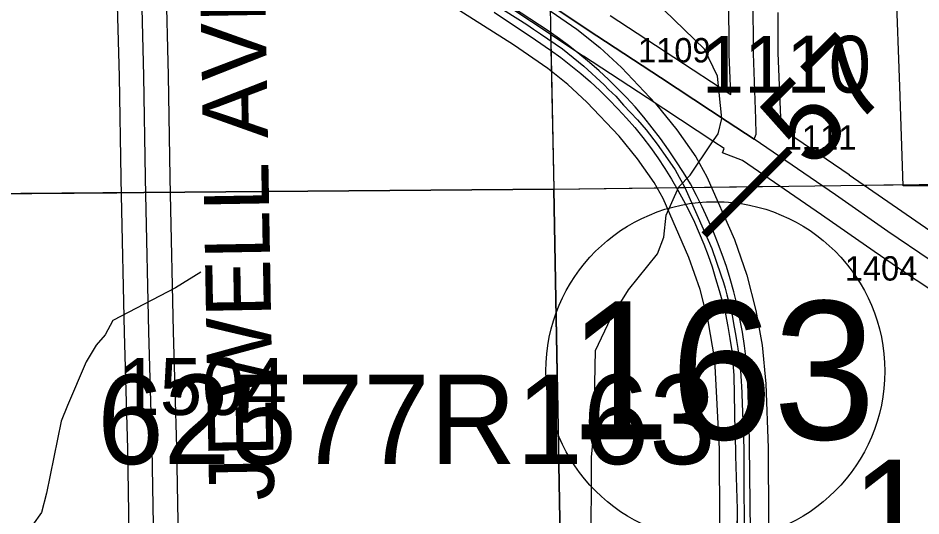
# Model space of a CAD drawing. Extents: x 23.6 to 68.7, y -63 to -29.
# Drawn here: x 42.035 to 43.146, y -48.006 to -47.394 of the extents above; entities that cross this region are included whole.
import ezdxf

# ---------------------------------------------------------------- set-up
doc = ezdxf.new("R2010")
doc.units = 0
for name, color, linetype in [('tdCoCorpBndry', 7, 'Continuous'), ('tdCoDivCarto', 7, 'Continuous'), ('tdCoHydroRiver', 7, 'Continuous'), ('tdCoPriCL', 7, 'Continuous'), ('tdCoPriDiv', 7, 'Continuous'), ('tdCoPrimary', 7, 'Continuous'), ('tdCoSecRdNmbr', 7, 'Continuous'), ('tdCoSecRdTxt', 7, 'Continuous'), ('tdCoSecRteBand', 7, 'Continuous'), ('tdCoSecRteCL', 7, 'Continuous'), ('tdCoSectLine', 7, 'Continuous'), ('tdCoSectLinePart', 7, 'Continuous'), ('tdCoSectNmbr', 7, 'Continuous'), ('tdCoShieldStRte', 7, 'Continuous'), ('tdCoStrucPriMaintName', 7, 'Continuous'), ('tdCoSurfConc', 7, 'Continuous'), ('tdCoSurfGravel', 7, 'Continuous'), ('tdCoTwpBndry', 7, 'Continuous'), ('tdCoTwpBndryShd', 7, 'Continuous'), ('tdStHwyPriRefPost1', 7, 'Continuous')]:
    doc.layers.add(name, color=color, linetype=linetype)

msp = doc.modelspace()

# ---------------------------------------------------------------- linework, layer by layer
at = {"layer": 'tdCoCorpBndry'}
msp.add_lwpolyline([(43.1922, -47.6), (43.1237, -47.6), (43.1196, -47.4779), (43.1154, -47.3545)], dxfattribs=at)
at = {"layer": 'tdCoDivCarto'}
for p, q in [((42.6885, -47.4104), (42.6301, -47.3721)), ((42.6207, -47.3866), (42.6718, -47.4204)), ((42.6718, -47.4204), (42.69, -47.4332)), ((42.7013, -47.4194), (42.6885, -47.4104)), ((42.7138, -47.4288), (42.7013, -47.4194)), ((42.7261, -47.4384), (42.7138, -47.4288)), ((42.69, -47.4332), (42.7028, -47.4424)), ((42.7028, -47.4424), (42.7152, -47.452)), ((42.7381, -47.4484), (42.7261, -47.4384)), ((42.7152, -47.452), (42.7274, -47.4619)), ((42.7498, -47.4587), (42.7381, -47.4484)), ((42.7274, -47.4619), (42.7392, -47.4722)), ((42.7613, -47.4693), (42.7498, -47.4587)), ((42.7392, -47.4722), (42.7508, -47.4829)), ((42.7725, -47.4802), (42.7613, -47.4693)), ((42.7508, -47.4829), (42.762, -47.4939)), ((42.7835, -47.4914), (42.7725, -47.4802)), ((42.762, -47.4939), (42.7729, -47.5052)), ((42.7941, -47.5028), (42.7835, -47.4914)), ((42.7729, -47.5052), (42.7834, -47.5167)), ((42.8048, -47.5156), (42.7941, -47.5028)), ((42.7834, -47.5167), (42.7936, -47.5285)), ((42.8152, -47.5287), (42.8048, -47.5156)), ((42.7936, -47.5285), (42.8035, -47.5406)), ((42.8253, -47.542), (42.8152, -47.5287)), ((42.8035, -47.5406), (42.8129, -47.553)), ((42.8351, -47.5556), (42.8253, -47.542)), ((42.8129, -47.553), (42.8219, -47.5657)), ((42.8444, -47.5694), (42.8351, -47.5556)), ((42.8219, -47.5657), (42.8306, -47.5786)), ((42.8535, -47.5835), (42.8444, -47.5694)), ((42.8306, -47.5786), (42.8388, -47.5919)), ((42.8622, -47.5978), (42.8535, -47.5835)), ((42.8388, -47.5919), (42.8466, -47.6054)), ((42.8696, -47.6118), (42.8622, -47.5978)), ((42.8466, -47.6054), (42.8538, -47.6183)), ((42.8538, -47.6183), (42.8607, -47.6314)), ((42.8766, -47.626), (42.8696, -47.6118)), ((42.8607, -47.6314), (42.8671, -47.6448)), ((42.8833, -47.6403), (42.8766, -47.626)), ((42.8897, -47.6548), (42.8833, -47.6403)), ((42.8671, -47.6448), (42.8731, -47.6583)), ((42.8731, -47.6583), (42.8787, -47.672)), ((42.8956, -47.6695), (42.8897, -47.6548)), ((42.8787, -47.672), (42.8839, -47.6859)), ((42.9012, -47.6844), (42.8956, -47.6695)), ((42.8839, -47.6859), (42.8887, -47.6999)), ((42.9064, -47.6993), (42.9012, -47.6844)), ((42.8887, -47.6999), (42.893, -47.7141)), ((42.9112, -47.7144), (42.9064, -47.6993)), ((42.893, -47.7141), (42.8975, -47.7287)), ((42.9157, -47.7307), (42.9112, -47.7144)), ((42.8975, -47.7287), (42.9015, -47.7433)), ((42.9196, -47.7471), (42.9157, -47.7307)), ((42.9015, -47.7433), (42.9051, -47.7581)), ((42.9231, -47.7636), (42.9196, -47.7471)), ((42.9051, -47.7581), (42.9081, -47.7731)), ((42.9262, -47.7801), (42.9231, -47.7636)), ((42.9081, -47.7731), (42.9108, -47.7881)), ((42.9287, -47.7968), (42.9262, -47.7801)), ((42.9108, -47.7881), (42.9129, -47.8031)), ((42.9308, -47.8135), (42.9287, -47.7968)), ((42.9129, -47.8031), (42.9145, -47.8183)), ((42.9145, -47.8183), (42.9157, -47.8335)), ((42.9324, -47.8303), (42.9308, -47.8135)), ((42.9328, -47.842), (42.9324, -47.8303)), ((42.9157, -47.8335), (42.9169, -47.9028)), ((42.9347, -47.9129), (42.9328, -47.842)), ((42.9169, -47.9028), (42.9175, -47.9235)), ((42.9349, -47.9201), (42.9347, -47.9129)), ((42.9359, -48.0254), (42.9349, -47.9201)), ((42.9175, -47.9235), (42.9177, -47.9322)), ((42.9177, -47.9322), (42.9196, -47.998)), ((42.9196, -47.998), (42.9189, -48.0539))]:
    msp.add_line(p, q, dxfattribs=at)
for points in [[(42.9328, -47.842), (42.9324, -47.8303), (42.9308, -47.8135), (42.9287, -47.7968), (42.9262, -47.7801), (42.9231, -47.7636), (42.9196, -47.7471), (42.9157, -47.7307), (42.9112, -47.7144), (42.9064, -47.6993), (42.9012, -47.6844), (42.8956, -47.6695), (42.8897, -47.6548), (42.8833, -47.6403), (42.8766, -47.626), (42.8696, -47.6118), (42.8622, -47.5978), (42.8535, -47.5835), (42.8444, -47.5694), (42.8351, -47.5556), (42.8253, -47.542), (42.8152, -47.5287), (42.8048, -47.5156), (42.7941, -47.5028), (42.7835, -47.4914), (42.7725, -47.4802), (42.7613, -47.4693), (42.7498, -47.4587), (42.7381, -47.4484), (42.7261, -47.4384), (42.7138, -47.4288), (42.7013, -47.4194), (42.6885, -47.4104), (42.6301, -47.3721)], [(42.9328, -47.842), (42.9324, -47.8303), (42.9308, -47.8135), (42.9287, -47.7968), (42.9262, -47.7801), (42.9231, -47.7636), (42.9196, -47.7471), (42.9157, -47.7307), (42.9112, -47.7144), (42.9064, -47.6993), (42.9012, -47.6844), (42.8956, -47.6695), (42.8897, -47.6548), (42.8833, -47.6403), (42.8766, -47.626), (42.8696, -47.6118), (42.8622, -47.5978), (42.8535, -47.5835), (42.8444, -47.5694), (42.8351, -47.5556), (42.8253, -47.542), (42.8152, -47.5287), (42.8048, -47.5156), (42.7941, -47.5028), (42.7835, -47.4914), (42.7725, -47.4802), (42.7613, -47.4693), (42.7498, -47.4587), (42.7381, -47.4484), (42.7261, -47.4384), (42.7138, -47.4288), (42.7013, -47.4194), (42.6885, -47.4104), (42.6301, -47.3721)], [(42.9328, -47.842), (42.9324, -47.8303), (42.9308, -47.8135), (42.9287, -47.7968), (42.9262, -47.7801), (42.9231, -47.7636), (42.9196, -47.7471), (42.9157, -47.7307), (42.9112, -47.7144), (42.9064, -47.6993), (42.9012, -47.6844), (42.8956, -47.6695), (42.8897, -47.6548), (42.8833, -47.6403), (42.8766, -47.626), (42.8696, -47.6118), (42.8622, -47.5978), (42.8535, -47.5835), (42.8444, -47.5694), (42.8351, -47.5556), (42.8253, -47.542), (42.8152, -47.5287), (42.8048, -47.5156), (42.7941, -47.5028), (42.7835, -47.4914), (42.7725, -47.4802), (42.7613, -47.4693), (42.7498, -47.4587), (42.7381, -47.4484), (42.7261, -47.4384), (42.7138, -47.4288), (42.7013, -47.4194), (42.6885, -47.4104), (42.6301, -47.3721)], [(42.6207, -47.3866), (42.6718, -47.4204), (42.69, -47.4332), (42.7028, -47.4424), (42.7152, -47.452), (42.7274, -47.4619), (42.7392, -47.4722), (42.7508, -47.4829), (42.762, -47.4939), (42.7729, -47.5052), (42.7834, -47.5167), (42.7936, -47.5285), (42.8035, -47.5406), (42.8129, -47.553), (42.8219, -47.5657), (42.8306, -47.5786), (42.8388, -47.5919), (42.8466, -47.6054), (42.8538, -47.6183), (42.8607, -47.6314), (42.8671, -47.6448), (42.8731, -47.6583), (42.8787, -47.672), (42.8839, -47.6859), (42.8887, -47.6999), (42.893, -47.7141), (42.8975, -47.7287), (42.9015, -47.7433), (42.9051, -47.7581), (42.9081, -47.7731), (42.9108, -47.7881), (42.9129, -47.8031), (42.9145, -47.8183), (42.9157, -47.8335), (42.9169, -47.9028), (42.9175, -47.9235)], [(42.6207, -47.3866), (42.6718, -47.4204), (42.69, -47.4332), (42.7028, -47.4424), (42.7152, -47.452), (42.7274, -47.4619), (42.7392, -47.4722), (42.7508, -47.4829), (42.762, -47.4939), (42.7729, -47.5052), (42.7834, -47.5167), (42.7936, -47.5285), (42.8035, -47.5406), (42.8129, -47.553), (42.8219, -47.5657), (42.8306, -47.5786), (42.8388, -47.5919), (42.8466, -47.6054), (42.8538, -47.6183), (42.8607, -47.6314), (42.8671, -47.6448), (42.8731, -47.6583), (42.8787, -47.672), (42.8839, -47.6859), (42.8887, -47.6999), (42.893, -47.7141), (42.8975, -47.7287), (42.9015, -47.7433), (42.9051, -47.7581), (42.9081, -47.7731), (42.9108, -47.7881), (42.9129, -47.8031), (42.9145, -47.8183), (42.9157, -47.8335), (42.9169, -47.9028), (42.9175, -47.9235)], [(42.6207, -47.3866), (42.6718, -47.4204), (42.69, -47.4332), (42.7028, -47.4424), (42.7152, -47.452), (42.7274, -47.4619), (42.7392, -47.4722), (42.7508, -47.4829), (42.762, -47.4939), (42.7729, -47.5052), (42.7834, -47.5167), (42.7936, -47.5285), (42.8035, -47.5406), (42.8129, -47.553), (42.8219, -47.5657), (42.8306, -47.5786), (42.8388, -47.5919), (42.8466, -47.6054), (42.8538, -47.6183), (42.8607, -47.6314), (42.8671, -47.6448), (42.8731, -47.6583), (42.8787, -47.672), (42.8839, -47.6859), (42.8887, -47.6999), (42.893, -47.7141), (42.8975, -47.7287), (42.9015, -47.7433), (42.9051, -47.7581), (42.9081, -47.7731), (42.9108, -47.7881), (42.9129, -47.8031), (42.9145, -47.8183), (42.9157, -47.8335), (42.9169, -47.9028), (42.9175, -47.9235)], [(42.9362, -48.0601), (42.9359, -48.0254), (42.9349, -47.9201), (42.9347, -47.9129), (42.9328, -47.842)], [(42.9362, -48.0601), (42.9359, -48.0254), (42.9349, -47.9201), (42.9347, -47.9129), (42.9328, -47.842)], [(42.9362, -48.0601), (42.9359, -48.0254), (42.9349, -47.9201), (42.9347, -47.9129), (42.9328, -47.842)], [(42.9175, -47.9235), (42.9177, -47.9322), (42.9196, -47.998), (42.9189, -48.0539), (42.9189, -48.0601)], [(42.9175, -47.9235), (42.9177, -47.9322), (42.9196, -47.998), (42.9189, -48.0539), (42.9189, -48.0601)], [(42.9175, -47.9235), (42.9177, -47.9322), (42.9196, -47.998), (42.9189, -48.0539), (42.9189, -48.0601)]]:
    msp.add_lwpolyline(points, dxfattribs=at)
at = {"layer": 'tdCoHydroRiver'}
for points in [[(42.74, -48.0538), (42.7405, -47.9338), (42.7433, -47.9038), (42.7455, -47.8028), (42.7641, -47.7631), (42.7859, -47.7282), (42.8217, -47.6837), (42.8294, -47.6631), (42.8323, -47.6362), (42.8478, -47.6013), (42.8619, -47.587), (42.8883, -47.5473), (42.8961, -47.5361), (42.9007, -47.5172), (42.8954, -47.4651), (42.8793, -47.4321), (42.8172, -47.3711)], [(42.26, -47.7064), (42.2286, -47.7256), (42.1516, -47.7658), (42.1423, -47.7833), (42.1314, -47.796), (42.119, -47.8166), (42.0958, -47.8705), (42.0881, -47.8895), (42.07, -47.9781), (42.0639, -48.0018), (42.053, -48.0177), (41.9952, -48.0814)]]:
    msp.add_lwpolyline(points, dxfattribs=at)
at = {"layer": 'tdCoPriCL'}
msp.add_lwpolyline([(42.5385, -47.3241), (42.661, -47.4016), (42.6692, -47.4073), (42.6777, -47.4132), (42.7047, -47.4315), (42.7309, -47.4527), (42.756, -47.476), (42.7614, -47.4816), (42.7704, -47.4898), (42.78, -47.5008), (42.7969, -47.5188), (42.8077, -47.5311), (42.8212, -47.5489), (42.834, -47.5667), (42.8433, -47.5803), (42.8554, -47.6023), (42.8715, -47.6389), (42.8883, -47.6773), (42.8997, -47.7094), (42.9027, -47.7189), (42.9047, -47.7258), (42.907, -47.7342), (42.9091, -47.7419), (42.9101, -47.746), (42.9133, -47.7598), (42.9161, -47.7738), (42.9177, -47.7827), (42.919, -47.7904), (42.9205, -47.8003), (42.9218, -47.8106), (42.9231, -47.822), (42.924, -47.8328), (42.9247, -47.8422), (42.9249, -47.8455), (42.9254, -47.8562), (42.9278, -47.9232), (42.9281, -48.0601)], dxfattribs=at)
at = {"layer": 'tdCoPriDiv'}
for points in [[(42.8986, -48.1052), (42.8979, -47.9237), (42.8921, -47.8141), (42.884, -47.7662), (42.874, -47.7276), (42.8604, -47.6883), (42.8285, -47.6156), (42.8177, -47.596), (42.7971, -47.5668), (42.7747, -47.539), (42.7349, -47.4973), (42.7113, -47.4753), (42.6869, -47.4556), (42.6445, -47.4267), (42.2354, -47.1669)], [(42.6776, -47.3766), (42.7226, -47.4074), (42.7506, -47.43), (42.7772, -47.4546), (42.8191, -47.4987), (42.8454, -47.5311), (42.8689, -47.5645), (42.8823, -47.589), (42.9162, -47.6662), (42.9314, -47.7102), (42.9426, -47.7534), (42.9502, -47.7961), (42.9549, -47.8438), (42.9579, -47.9226), (42.9586, -48.104)]]:
    msp.add_lwpolyline(points, dxfattribs=at)
at = {"layer": 'tdCoPrimary'}
for points in [[(42.9328, -47.842), (42.9324, -47.8303), (42.9308, -47.8135), (42.9287, -47.7968), (42.9262, -47.7801), (42.9231, -47.7636), (42.9196, -47.7471), (42.9157, -47.7307), (42.9112, -47.7144), (42.9064, -47.6993), (42.9012, -47.6844), (42.8956, -47.6695), (42.8897, -47.6548), (42.8833, -47.6403), (42.8766, -47.626), (42.8696, -47.6118), (42.8622, -47.5978), (42.8535, -47.5835), (42.8444, -47.5694), (42.8351, -47.5556), (42.8253, -47.542), (42.8152, -47.5287), (42.8048, -47.5156), (42.7941, -47.5028), (42.7835, -47.4914), (42.7725, -47.4802), (42.7613, -47.4693), (42.7498, -47.4587), (42.7381, -47.4484), (42.7261, -47.4384), (42.7138, -47.4288), (42.7013, -47.4194), (42.6885, -47.4104), (42.6301, -47.3721)], [(42.9328, -47.842), (42.9324, -47.8303), (42.9308, -47.8135), (42.9287, -47.7968), (42.9262, -47.7801), (42.9231, -47.7636), (42.9196, -47.7471), (42.9157, -47.7307), (42.9112, -47.7144), (42.9064, -47.6993), (42.9012, -47.6844), (42.8956, -47.6695), (42.8897, -47.6548), (42.8833, -47.6403), (42.8766, -47.626), (42.8696, -47.6118), (42.8622, -47.5978), (42.8535, -47.5835), (42.8444, -47.5694), (42.8351, -47.5556), (42.8253, -47.542), (42.8152, -47.5287), (42.8048, -47.5156), (42.7941, -47.5028), (42.7835, -47.4914), (42.7725, -47.4802), (42.7613, -47.4693), (42.7498, -47.4587), (42.7381, -47.4484), (42.7261, -47.4384), (42.7138, -47.4288), (42.7013, -47.4194), (42.6885, -47.4104), (42.6301, -47.3721)], [(42.9359, -48.0254), (42.9349, -47.9201), (42.9347, -47.9129), (42.9328, -47.842), (42.9324, -47.8303), (42.9308, -47.8135), (42.9287, -47.7968), (42.9262, -47.7801), (42.9231, -47.7636), (42.9196, -47.7471), (42.9157, -47.7307), (42.9112, -47.7144), (42.9064, -47.6993), (42.9012, -47.6844), (42.8956, -47.6695), (42.8897, -47.6548), (42.8833, -47.6403), (42.8766, -47.626), (42.8696, -47.6118), (42.8622, -47.5978), (42.8535, -47.5835), (42.8444, -47.5694), (42.8351, -47.5556), (42.8253, -47.542), (42.8152, -47.5287), (42.8048, -47.5156), (42.7941, -47.5028), (42.7835, -47.4914), (42.7725, -47.4802), (42.7613, -47.4693), (42.7498, -47.4587), (42.7381, -47.4484), (42.7261, -47.4384), (42.7138, -47.4288), (42.7013, -47.4194), (42.6885, -47.4104), (42.6301, -47.3721)], [(42.6207, -47.3866), (42.6718, -47.4204), (42.69, -47.4332), (42.7028, -47.4424), (42.7152, -47.452), (42.7274, -47.4619), (42.7392, -47.4722), (42.7508, -47.4829), (42.762, -47.4939), (42.7729, -47.5052), (42.7834, -47.5167), (42.7936, -47.5285), (42.8035, -47.5406), (42.8129, -47.553), (42.8219, -47.5657), (42.8306, -47.5786), (42.8388, -47.5919), (42.8466, -47.6054), (42.8538, -47.6183), (42.8607, -47.6314), (42.8671, -47.6448), (42.8731, -47.6583), (42.8787, -47.672), (42.8839, -47.6859), (42.8887, -47.6999), (42.893, -47.7141), (42.8975, -47.7287), (42.9015, -47.7433), (42.9051, -47.7581), (42.9081, -47.7731), (42.9108, -47.7881), (42.9129, -47.8031), (42.9145, -47.8183), (42.9157, -47.8335), (42.9169, -47.9028), (42.9175, -47.9235)], [(42.6207, -47.3866), (42.6718, -47.4204), (42.69, -47.4332), (42.7028, -47.4424), (42.7152, -47.452), (42.7274, -47.4619), (42.7392, -47.4722), (42.7508, -47.4829), (42.762, -47.4939), (42.7729, -47.5052), (42.7834, -47.5167), (42.7936, -47.5285), (42.8035, -47.5406), (42.8129, -47.553), (42.8219, -47.5657), (42.8306, -47.5786), (42.8388, -47.5919), (42.8466, -47.6054), (42.8538, -47.6183), (42.8607, -47.6314), (42.8671, -47.6448), (42.8731, -47.6583), (42.8787, -47.672), (42.8839, -47.6859), (42.8887, -47.6999), (42.893, -47.7141), (42.8975, -47.7287), (42.9015, -47.7433), (42.9051, -47.7581), (42.9081, -47.7731), (42.9108, -47.7881), (42.9129, -47.8031), (42.9145, -47.8183), (42.9157, -47.8335), (42.9169, -47.9028), (42.9175, -47.9235)], [(42.6207, -47.3866), (42.6718, -47.4204), (42.69, -47.4332), (42.7028, -47.4424), (42.7152, -47.452), (42.7274, -47.4619), (42.7392, -47.4722), (42.7508, -47.4829), (42.762, -47.4939), (42.7729, -47.5052), (42.7834, -47.5167), (42.7936, -47.5285), (42.8035, -47.5406), (42.8129, -47.553), (42.8219, -47.5657), (42.8306, -47.5786), (42.8388, -47.5919), (42.8466, -47.6054), (42.8538, -47.6183), (42.8607, -47.6314), (42.8671, -47.6448), (42.8731, -47.6583), (42.8787, -47.672), (42.8839, -47.6859), (42.8887, -47.6999), (42.893, -47.7141), (42.8975, -47.7287), (42.9015, -47.7433), (42.9051, -47.7581), (42.9081, -47.7731), (42.9108, -47.7881), (42.9129, -47.8031), (42.9145, -47.8183), (42.9157, -47.8335), (42.9169, -47.9028), (42.9175, -47.9235), (42.9177, -47.9322), (42.9196, -47.998), (42.9189, -48.0539)], [(42.9362, -48.0601), (42.9359, -48.0254), (42.9349, -47.9201), (42.9347, -47.9129), (42.9328, -47.842)], [(42.9362, -48.0601), (42.9359, -48.0254), (42.9349, -47.9201), (42.9347, -47.9129), (42.9328, -47.842)], [(42.9175, -47.9235), (42.9177, -47.9322), (42.9196, -47.998), (42.9189, -48.0539), (42.9189, -48.0601)], [(42.9175, -47.9235), (42.9177, -47.9322), (42.9196, -47.998), (42.9189, -48.0539), (42.9189, -48.0601)]]:
    msp.add_lwpolyline(points, dxfattribs=at)
at = {"layer": 'tdCoSecRteBand'}
for points in [[(41.3377, -48.0874), (41.5272, -48.0862), (41.7123, -48.0839), (41.8864, -48.081), (41.8867, -48.081), (41.8871, -48.081), (42.0594, -48.0821), (42.1728, -48.0821), (42.17, -47.9235), (42.1659, -47.7807), (42.1659, -47.7806), (42.1659, -47.7804), (42.1623, -47.6115), (42.1619, -47.5905), (42.1619, -47.5904), (42.1619, -47.5904), (42.1598, -47.4657), (42.1568, -47.3488)], [(42.2167, -47.3473), (42.2198, -47.4643), (42.2198, -47.4644), (42.2198, -47.4645), (42.2219, -47.5893), (42.2223, -47.6102), (42.2258, -47.7791), (42.23, -47.9219), (42.23, -47.9221), (42.23, -47.9223), (42.2328, -48.081)], [(43.1778, -47.7414), (43.1406, -47.7167), (43.1404, -47.7166), (43.1403, -47.7165), (43.0882, -47.6809), (43.0881, -47.6808), (43.088, -47.6808), (43.0233, -47.6357), (42.9264, -47.5691), (42.9016, -47.5593), (42.9036, -47.5542), (42.8911, -47.5461), (42.891, -47.546), (42.8909, -47.546), (42.8089, -47.492), (42.7305, -47.4405), (42.7304, -47.4404), (42.7304, -47.4404), (42.6033, -47.3557)], [(42.7635, -47.3904), (42.8419, -47.4419), (42.8419, -47.4419), (42.8419, -47.4419), (42.9117, -47.4878), (42.9099, -47.4383), (42.9098, -47.4379), (42.9098, -47.4374), (42.9095, -47.3674)], [(42.9696, -47.3867), (42.9698, -47.4366), (42.9728, -47.5165), (42.9728, -47.5169), (42.9728, -47.5172), (42.9729, -47.5277), (42.9821, -47.5337), (42.9817, -47.5343), (43.0574, -47.5863), (43.0574, -47.5864), (43.0575, -47.5864), (43.1222, -47.6314), (43.174, -47.6669)]]:
    msp.add_lwpolyline(points, dxfattribs=at)
at = {"layer": 'tdCoSecRteCL'}
for points in [[(42.6199, -47.3308), (42.747, -47.4154), (42.8254, -47.4669), (42.9074, -47.5209), (42.9406, -47.5425)], [(42.2033, -48.1117), (42.2, -47.9228), (42.1958, -47.7798), (42.1923, -47.6109), (42.1919, -47.5899), (42.1898, -47.465), (42.1868, -47.348)], [(42.9406, -47.5425), (42.943, -47.5364), (42.9428, -47.5176), (42.9398, -47.4372), (42.9395, -47.3672), (42.9394, -47.357)], [(43.1944, -47.7164), (43.1572, -47.6917), (43.1051, -47.6561), (43.0404, -47.6111), (42.9406, -47.5425)]]:
    msp.add_lwpolyline(points, dxfattribs=at)
at = {"layer": 'tdCoSectLine'}
for points in [[(42.6739, -46.6105), (42.694, -47.6042)], [(42.694, -47.6042), (43.6893, -47.5913)], [(41.6853, -47.6123), (42.694, -47.6042)], [(42.694, -47.6042), (42.7123, -48.6053)]]:
    msp.add_lwpolyline(points, dxfattribs=at)
at = {"layer": 'tdCoSectLinePart'}
for points in [[(42.6901, -47.412), (42.694, -47.6042)], [(41.6853, -47.6123), (42.1617, -47.6084)], [(42.2217, -47.608), (42.694, -47.6042)], [(42.694, -47.6042), (42.9723, -47.6006)], [(42.694, -47.6042), (42.7027, -48.0783)], [(43.0766, -47.5992), (43.1233, -47.5986)]]:
    msp.add_lwpolyline(points, dxfattribs=at)
at = {"layer": 'tdCoShieldStRte'}
msp.add_circle((42.8928, -47.8281), 0.2085, dxfattribs=at)
at = {"layer": 'tdCoSurfConc'}
msp.add_lwpolyline([(43.1944, -47.7164), (43.1572, -47.6917), (43.1051, -47.6561), (43.0404, -47.6111), (42.9406, -47.5425), (42.9074, -47.5209), (42.8254, -47.4669), (42.747, -47.4154), (42.6199, -47.3308), (42.5186, -47.2618), (42.4297, -47.2012), (42.3225, -47.13), (42.296, -47.1124), (42.2654, -47.0933), (42.2585, -47.091), (42.2506, -47.0899), (42.2436, -47.0914), (42.2379, -47.094), (42.2326, -47.0986), (42.2231, -47.1116)], dxfattribs=at)
at = {"layer": 'tdCoSurfGravel'}
for points in [[(42.9406, -47.5425), (42.943, -47.5364), (42.9428, -47.5176), (42.9398, -47.4372), (42.9395, -47.3672), (42.9394, -47.357), (42.9391, -47.3352), (42.9414, -47.2631), (42.9426, -47.2331), (42.9462, -47.1527), (42.949, -47.0884), (42.9515, -47.0493), (42.9561, -46.9524), (42.9604, -46.8679), (42.9613, -46.8521), (42.9651, -46.7601), (42.9668, -46.7426), (42.9717, -46.6701), (42.9722, -46.6512), (42.9712, -46.6417), (42.9678, -46.6284), (42.9625, -46.6165), (42.9549, -46.604), (42.9506, -46.5979)], [(42.1923, -47.6109), (42.1919, -47.5899), (42.1898, -47.465), (42.1868, -47.348), (42.1852, -47.2747), (42.1841, -47.2183), (42.1845, -47.1955), (42.1856, -47.1851), (42.1879, -47.176), (42.1904, -47.1673), (42.1943, -47.1569), (42.201, -47.1429), (42.2136, -47.1256), (42.2231, -47.1116)], [(42.257, -48.5916), (42.229, -48.5501), (42.2195, -48.5338), (42.215, -48.5245), (42.2125, -48.5181), (42.2104, -48.509), (42.2091, -48.5008), (42.2087, -48.4927), (42.2078, -48.3503), (42.2033, -48.1117), (42.2, -47.9228), (42.1958, -47.7798), (42.1923, -47.6109)]]:
    msp.add_lwpolyline(points, dxfattribs=at)
at = {"layer": 'tdCoTwpBndry'}
for points in [[(41.6755, -47.0174), (41.6853, -47.6123), (42.1567, -47.6085)], [(42.2168, -47.608), (42.694, -47.6042), (42.7027, -48.0783)]]:
    msp.add_lwpolyline(points, dxfattribs=at)
at = {"layer": 'tdCoTwpBndryShd'}
msp.add_lwpolyline([(42.7117, -48.5753), (42.694, -47.6042), (41.6853, -47.6123), (41.6689, -46.6134), (41.6548, -45.649)], dxfattribs=at)

# ---------------------------------------------------------------- texts
at = {"layer": 'tdCoSecRdNmbr'}
for s, height, rotation, p in [('1109', 0.03, 0.0333, (42.7977, -47.4483)), ('1110', 0.07, 0.0335, (42.8761, -47.4856)), ('1111', 0.03, 0.0333, (42.9771, -47.5557)), ('1404', 0.03, 0.0333, (43.052, -47.7167)), ('1504', 0.07, 0.033, (42.1574, -47.882))]:
    msp.add_text(s, height=height, rotation=rotation, dxfattribs=at).set_placement(p)
at = {"layer": 'tdCoSecRdTxt'}
msp.add_text('JEWELL AVE', height=0.08, rotation=91, dxfattribs=at).set_placement((42.3503, -47.987))
at = {"layer": 'tdCoSectNmbr'}
msp.add_text('14', height=0.13, rotation=0.0337, dxfattribs=at).set_placement((43.0608, -48.067))
at = {"layer": 'tdCoShieldStRte'}
msp.add_text('163', height=0.17, dxfattribs=at).set_placement((42.7109, -47.912))
at = {"layer": 'tdCoStrucPriMaintName'}
msp.add_text('62577R163', height=0.11, dxfattribs=at).set_placement((42.1326, -47.9424))
msp.add_text('62577R163', height=0.11, dxfattribs=at).set_placement((42.1326, -47.9424))
msp.add_text('62577R163', height=0.11, dxfattribs=at).set_placement((42.1326, -47.9424))
at = {"layer": 'tdStHwyPriRefPost1'}
msp.add_text('‒‒57', height=0.1, rotation=45, dxfattribs=at).set_placement((42.9051, -47.6868))

doc.saveas('drawing.dxf')
